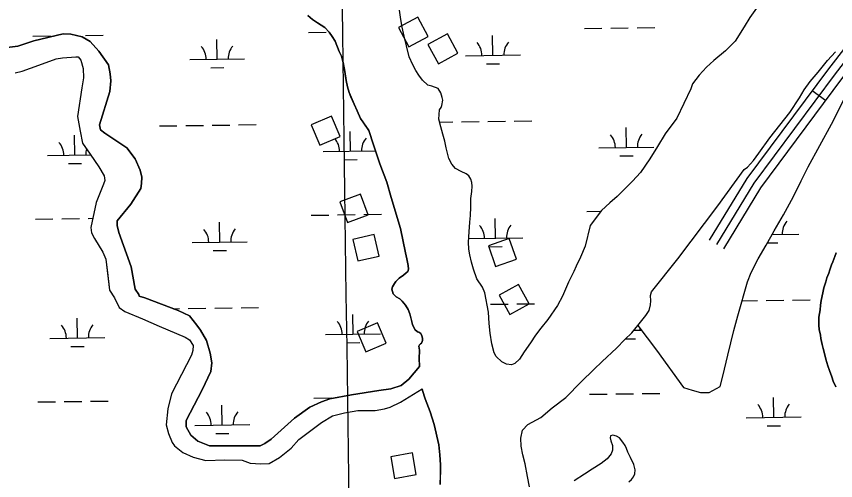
# Model space of a CAD drawing. Extents: x 3767014 to 3805179, y 361544 to 387384.
# Drawn here: x 3778542 to 3780033, y 371186 to 372031 of the extents above; entities that cross this region are included whole.
import ezdxf

# ---------------------------------------------------------------- set-up
doc = ezdxf.new("R2010")
doc.units = 0
for name, color, linetype in [('V-BLDG-OTLN', 7, 'Continuous'), ('V-GRID-MAJR', 7, 'Continuous'), ('V-ROAD-CNTR', 7, 'Continuous'), ('V-TOPO-SHOR', 7, 'Continuous'), ('V-WETL-SWMP', 7, 'Continuous')]:
    doc.layers.add(name, color=color, linetype=linetype)

msp = doc.modelspace()

# ---------------------------------------------------------------- linework, layer by layer
at = {"layer": 'V-BLDG-OTLN'}
for points in [[(3779237.984, 372010.323), (3779256.91, 371975.083), (3779292.149, 371994.009), (3779273.224, 372029.248)], [(3779291.525, 371979.832), (3779310.451, 371944.592), (3779345.69, 371963.518), (3779326.765, 371998.757)], [(3779131.433, 371812.319), (3779115.809, 371849.141), (3779078.987, 371833.517), (3779094.611, 371796.695)], [(3779182.544, 371669.621), (3779168.636, 371707.125), (3779131.132, 371693.217), (3779145.04, 371655.713)], [(3779202.721, 371594.844), (3779193.741, 371633.824), (3779154.762, 371624.844), (3779163.742, 371585.865)], [(3779401.56, 371613.725), (3779414.646, 371575.927), (3779452.445, 371589.013), (3779439.359, 371626.812)], [(3779421.295, 371523.957), (3779440.427, 371488.829), (3779475.555, 371507.96), (3779456.424, 371543.088)], [(3779215.318, 371436.348), (3779199.858, 371473.24), (3779162.966, 371457.78), (3779178.426, 371420.888)], [(3779270.187, 371197.561), (3779263.081, 371236.925), (3779223.718, 371229.819), (3779230.823, 371190.455)]]:
    msp.add_lwpolyline(points, close=True, dxfattribs=at)
at = {"layer": 'V-GRID-MAJR'}
msp.add_spline([(3779203.688, 367075.819), (3779120.863, 373133.445), (3779038.002, 379193.674), (3778955.14, 385253.903), (3778955.104, 385256.504)], degree=3, dxfattribs=at)
at = {"layer": 'V-ROAD-CNTR'}
msp.add_line((3780014.87, 371877.506), (3779990.803, 371895.416), dxfattribs=at)
for points in [[(3782996.008, 375549.581), (3782070.95, 374419.915), (3781259.697, 373438.426), (3780556.215, 372603.406), (3780262.248, 372247.669), (3780020.473, 371935.287), (3779872.046, 371735.835), (3779803.549, 371623.461)], [(3783007.613, 375540.078), (3782082.534, 374410.385), (3781271.214, 373428.815), (3780567.732, 372593.796), (3780273.963, 372238.299), (3780032.422, 371926.218), (3779884.493, 371727.436), (3779816.357, 371615.654)], [(3783019.218, 375530.575), (3782094.118, 374400.855), (3781282.731, 373419.204), (3780579.249, 372584.186), (3780285.678, 372228.93), (3780044.371, 371917.149), (3779896.94, 371719.037), (3779829.165, 371607.847)]]:
    msp.add_lwpolyline(points, dxfattribs=at)
at = {"layer": 'V-TOPO-SHOR'}
for points in [[(3779401.773, 371492.734), (3779395.196, 371527.923), (3779390.855, 371538.539), (3779380.254, 371553.457), (3779374.497, 371570.955), (3779370.688, 371583.788), (3779367.524, 371596.922), (3779366.045, 371607.465), (3779365.418, 371620.216), (3779366.211, 371638.66), (3779367.938, 371656.285), (3779369.052, 371668.671), (3779369.281, 371683.788), (3779369.521, 371699.221), (3779371.286, 371712.228), (3779371.859, 371722.083), (3779371.395, 371728.78), (3779369.633, 371734.555), (3779365.654, 371740.708), (3779361.13, 371744.326), (3779351.846, 371748.543), (3779341.809, 371754.374), (3779334.68, 371761.88), (3779329.538, 371772.357), (3779324.776, 371791.422), (3779322.064, 371803.589), (3779318.728, 371816.25), (3779315.099, 371829.876), (3779311.165, 371843.984), (3779312.39, 371860.665), (3779315.691, 371865.197), (3779316.893, 371868.669), (3779318.413, 371878.18), (3779317.585, 371883.136), (3779315.097, 371891.635), (3779310.045, 371899.407), (3779298.535, 371903.681), (3779291.424, 371905.774), (3779281.788, 371914.777), (3779274.696, 371923.715), (3779269.509, 371932.443), (3779264.202, 371942.767), (3779257.405, 371956.952), (3779252.199, 371977.301), (3779248.345, 371994.59), (3779244.48, 372011.404), (3779242.119, 372024.837), (3779239.532, 372041.776)], [(3779892.686, 372049.8), (3779877.498, 372028.702), (3779867.039, 372011.941), (3779850.612, 371985.939), (3779832.956, 371967.927), (3779811.979, 371950.64), (3779798.126, 371938.102), (3779785.34, 371923.789), (3779773.165, 371908.343), (3779769.905, 371899.194), (3779744.489, 371845.567), (3779723.374, 371816.824), (3779709.415, 371793.941), (3779695.149, 371771.546), (3779678.586, 371746.504), (3779663.706, 371731.127), (3779649.98, 371717.315), (3779635.613, 371703.358), (3779622.584, 371691.914), (3779607.41, 371677.5), (3779586.5, 371650.501), (3779577.409, 371612.691), (3779569.098, 371592.848), (3779561.514, 371576.491), (3779557.13, 371566.894), (3779547.236, 371547.409), (3779536.234, 371521.905), (3779527.047, 371505.11), (3779509.671, 371479.45), (3779497.007, 371463.542), (3779487.125, 371450.744), (3779477.858, 371436.975), (3779466.77, 371420.546), (3779457.986, 371407.082), (3779449.833, 371399.492), (3779443.724, 371397.102), (3779434.358, 371398.139), (3779425.88, 371402.655), (3779415.777, 371412.147), (3779411.816, 371419.094), (3779407.611, 371435.119), (3779404.775, 371454.772), (3779403.161, 371472.481), (3779401.773, 371492.734)], [(3779145.109, 371902.838), (3779142.465, 371913.921), (3779141.355, 371921.558), (3779139.995, 371930.539), (3779137.261, 371946.751), (3779134.377, 371958.445), (3779130.167, 371966.735), (3779122.659, 371985.519), (3779117.06, 371994.324), (3779111.596, 372002.2), (3779104.008, 372010.45), (3779090.472, 372018.916), (3779081.177, 372025.044), (3779072.921, 372032.134)], [(3778525.476, 371973.838), (3778545.143, 371976.789), (3778574.202, 371986.412), (3778627.536, 371998.87), (3778641.358, 371998.514), (3778661.969, 371993.374), (3778676.733, 371984.928), (3778692.415, 371967.237), (3778710.218, 371942.577), (3778713.26, 371926.365), (3778714.085, 371913.665), (3778712.428, 371894.117), (3778693.582, 371833.521), (3778695.649, 371824.248), (3778703.562, 371818.282), (3778743.22, 371791.908), (3778758.84, 371771.913), (3778767.521, 371750.946), (3778770.651, 371738.189), (3778770.354, 371726.673), (3778768.965, 371717.487), (3778750.949, 371689.139), (3778725.961, 371658.667), (3778725.754, 371650.604), (3778728.884, 371637.847), (3778751.469, 371575.033), (3778758.494, 371534.515), (3778765.166, 371525.125), (3778766.229, 371521.639), (3778776.537, 371519.069), (3778837.014, 371495.615), (3778857.506, 371485.869), (3778870.912, 371469.391), (3778877.585, 371459.999), (3778888.628, 371441.276), (3778894.946, 371418.064), (3778897.956, 371400.699), (3778896.39, 371384.606), (3778880.559, 371351.592), (3778851.465, 371295.868), (3778851.17, 371284.352), (3778859.997, 371269.141), (3778872.399, 371258.451), (3778894.073, 371249.827), (3778986.268, 371249.759), (3778994.45, 371254.158), (3779006.175, 371261.924), (3779048.642, 371300.015), (3779076.816, 371320.034), (3779097.815, 371329.867), (3779112.935, 371335.238), (3779152.3, 371342.294), (3779202.06, 371350.234), (3779224.033, 371353.126), (3779242.637, 371359.561), (3779256.754, 371370.722), (3779276.226, 371394.241)], [(3779818.868, 371686.387), (3779867.041, 371752.16), (3779872.886, 371756.627), (3779884.017, 371768.597), (3779893.747, 371781.717), (3779913.414, 371809.862), (3779949.772, 371855.725), (3779967.502, 371882.808), (3779976.153, 371897.39), (3779987.042, 371912.232), (3780001.335, 371929.531), (3780018.581, 371950.259), (3780033.478, 371966.27)], [(3778540.199, 371927.864), (3778552.956, 371930.993), (3778583.197, 371941.741), (3778614.62, 371953.61), (3778626.197, 371955.617), (3778650.441, 371957.298), (3778655.047, 371957.179), (3778659.506, 371951.301), (3778663.729, 371936.212), (3778664.435, 371918.906), (3778661.658, 371900.538), (3778653.415, 371848.889), (3778658.492, 371822.253), (3778662.535, 371800.251), (3778677.004, 371780.287), (3778692.534, 371756.838), (3778702.485, 371740.448), (3778703.429, 371732.356), (3778700.947, 371725.505), (3778687.42, 371692.432), (3778678.171, 371646.571), (3778679.087, 371637.329), (3778684.577, 371626.814), (3778700.081, 371602.214), (3778705.512, 371589.397), (3778708.344, 371565.122), (3778712.123, 371532.758), (3778720.98, 371518.698), (3778729.75, 371501.188), (3778739.937, 371494.01), (3778771.859, 371480.511), (3778802.628, 371467.042), (3778849.374, 371447.399), (3778857.318, 371442.586), (3778863.962, 371432.043), (3778863.724, 371422.829), (3778861.213, 371414.828), (3778824.824, 371344.309), (3778818.355, 371316.819), (3778815.311, 371288.083), (3778819.502, 371271.843), (3778825.998, 371255.541), (3778830.456, 371249.665), (3778845.132, 371237.762), (3778864.504, 371229.195), (3778887.389, 371222.844), (3778922, 371224.259), (3778953.097, 371223.459), (3778967.949, 371218.468), (3778987.499, 371216.811), (3779002.501, 371217.579), (3779021.223, 371228.62), (3779042.4, 371245.362), (3779056.633, 371261.132), (3779097.774, 371292.341), (3779117.678, 371304.506), (3779139.708, 371309.702), (3779164.012, 371313.685), (3779195.14, 371314.038), (3779212.503, 371317.048), (3779222.958, 371320.237), (3779241.621, 371328.976), (3779280.728, 371353.437)], [(3779276.226, 371394.241), (3779276.07, 371396.435), (3779275.255, 371408.076), (3779276.136, 371423.653), (3779274.883, 371430.688), (3779276.062, 371433.205), (3779278.02, 371435.064), (3779279.97, 371436.606), (3779280.631, 371437.544), (3779281.524, 371441.341), (3779281.627, 371445.318), (3779280.306, 371449.65), (3779278.344, 371453.838), (3779275.065, 371456.31), (3779272.222, 371457.181), (3779267.71, 371461.274), (3779263.653, 371470.611), (3779260.737, 371481.034), (3779258.251, 371489.535), (3779255.746, 371497.397), (3779250.552, 371505.808), (3779244.365, 371512.812), (3779240.013, 371516.904), (3779233.906, 371520.881), (3779228.162, 371526.442), (3779225.661, 371534.466), (3779226.89, 371538.89), (3779230.539, 371544.685), (3779233.183, 371548.437), (3779239.397, 371554.805), (3779246.702, 371560.346), (3779252.049, 371564.031), (3779255.146, 371566.814), (3779256.375, 371571.242), (3779255.424, 371577.632), (3779253.03, 371589.791), (3779250.442, 371600.522), (3779241.721, 371645.158), (3779224.551, 371701.63), (3779216.51, 371729.374), (3779203.995, 371762.648), (3779192.141, 371796.858), (3779183.904, 371823.174), (3779173.781, 371838.08), (3779168.872, 371845.209), (3779162.54, 371858.902), (3779157.118, 371870.981), (3779151.423, 371884.657), (3779148.124, 371892.54), (3779145.109, 371902.838)], [(3779673.667, 371468.705), (3779688.132, 371486.479), (3779693.783, 371495.726), (3779696.748, 371505.837), (3779696.941, 371513.312), (3779696.404, 371523.355), (3779698.321, 371529.831), (3779746.351, 371590.038), (3779818.868, 371686.387)], [(3780033.875, 371356.89), (3780029.202, 371367.521), (3780026.302, 371375.017), (3780021.962, 371386.57), (3780019.087, 371394.993), (3780015.697, 371407.447), (3780013.731, 371415.227), (3780010.938, 371426.739), (3780008.964, 371434.21), (3780006.455, 371444.788), (3780005.687, 371450.991), (3780003.477, 371461.252), (3780002.748, 371469.002), (3780002.938, 371476.415), (3780003.131, 371483.831), (3780005.017, 371497.08), (3780005.849, 371505.407), (3780006.991, 371513.726), (3780009.83, 371527.875), (3780011.913, 371536.788), (3780015.292, 371547.895), (3780017.637, 371554.946), (3780020.951, 371563.578), (3780022.652, 371569.595), (3780025.974, 371578.6), (3780028.602, 371584.531), (3780032.251, 371594.208), (3780034.279, 371600.897)], [(3779476.056, 371175.173), (3779472.558, 371193.886), (3779468.529, 371216.751), (3779464.021, 371233.262), (3779460.929, 371249.259), (3779460.671, 371263.911), (3779463.583, 371278.163), (3779473.555, 371288.253), (3779496.976, 371301.498), (3779517.632, 371318.635), (3779542.155, 371337.583), (3779570.419, 371365.827), (3779593.138, 371388.802), (3779608.311, 371403.214), (3779634.874, 371427.204), (3779650.09, 371443.207), (3779662.661, 371455.458), (3779673.667, 371468.705)], [(3779313.944, 371179.486), (3779314.04, 371195.624), (3779314.061, 371214.916), (3779313.354, 371233.273), (3779310.993, 371251.606), (3779303.055, 371288.294), (3779295.217, 371311.578), (3779286.12, 371335.37), (3779281.414, 371350.453), (3779280.728, 371353.437)], [(3779656.794, 371184.051), (3779661.998, 371188.374), (3779665.473, 371193.537), (3779667.994, 371198.727), (3779668.504, 371206.194), (3779666.046, 371215.807), (3779660.163, 371228.376), (3779655.004, 371238.219), (3779652.784, 371244.801), (3779650.22, 371250.279), (3779646.076, 371256.276), (3779640.082, 371264.548), (3779634.427, 371267.558), (3779627.939, 371269), (3779623.929, 371267.829), (3779623.194, 371264.027), (3779624.017, 371258.914), (3779627.143, 371250.396), (3779627.247, 371242.116), (3779625.154, 371235.007), (3779617.767, 371226.283), (3779606.88, 371217.648), (3779590.531, 371207.087), (3779576.295, 371198.219), (3779557.515, 371185.97)]]:
    msp.add_lwpolyline(points, dxfattribs=at)
at = {"layer": 'V-WETL-SWMP'}
for p, q in [((3778652.157, 371995.822), (3778652.423, 371995.825)), ((3778668.422, 371996.048), (3778700.419, 371996.492)), ((3779074.29, 372001.686), (3779106.287, 372002.13)), ((3779409.747, 371959.911), (3779409.247, 371995.907)), ((3779576.15, 372008.657), (3779608.147, 372009.101)), ((3779624.145, 372009.324), (3779656.142, 372009.768)), ((3779672.141, 372009.99), (3779704.138, 372010.435)), ((3778572.431, 371994.714), (3778604.428, 371995.159)), ((3778907.888, 371952.939), (3778907.387, 371988.936)), ((3778857.892, 371952.245), (3778957.883, 371953.634)), ((3779359.752, 371959.216), (3779459.742, 371960.605)), ((3778896.103, 371937.343), (3778920.101, 371937.677)), ((3779397.963, 371944.315), (3779421.96, 371944.648)), ((3778802.722, 371831.396), (3778834.718, 371831.841)), ((3778850.717, 371832.063), (3778882.714, 371832.507)), ((3778898.712, 371832.729), (3778930.709, 371833.174)), ((3778946.708, 371833.396), (3778978.705, 371833.841)), ((3779312.7, 371838.48), (3779336.578, 371838.812)), ((3779352.577, 371839.034), (3779384.573, 371839.479)), ((3779400.572, 371839.701), (3779432.569, 371840.145)), ((3779448.567, 371840.368), (3779480.564, 371840.812)), ((3779150.709, 371785.483), (3779150.209, 371821.48)), ((3779652.568, 371792.455), (3779652.068, 371828.451)), ((3778648.849, 371778.512), (3778648.349, 371814.508)), ((3779602.573, 371791.76), (3779702.564, 371793.149)), ((3778598.854, 371777.817), (3778677.911, 371778.915)), ((3779100.714, 371784.789), (3779195.865, 371786.11)), ((3779640.784, 371776.858), (3779664.782, 371777.192)), ((3778637.065, 371762.915), (3778661.062, 371763.249)), ((3779138.924, 371769.887), (3779162.922, 371770.22)), ((3779078.911, 371669.043), (3779110.908, 371669.487)), ((3779126.907, 371669.709), (3779158.904, 371670.154)), ((3779174.902, 371670.376), (3779206.899, 371670.821)), ((3779580.771, 371676.014), (3779606.536, 371676.372)), ((3778577.052, 371662.071), (3778609.049, 371662.516)), ((3778625.047, 371662.738), (3778657.044, 371663.182)), ((3778673.042, 371663.405), (3778681.59, 371663.523)), ((3778912.508, 371620.297), (3778912.008, 371656.293)), ((3779414.368, 371627.268), (3779413.868, 371663.265)), ((3779365.692, 371626.592), (3779464.363, 371627.963)), ((3779917.967, 371634.264), (3779966.223, 371634.934)), ((3778862.513, 371619.602), (3778962.503, 371620.991)), ((3779402.583, 371611.672), (3779426.581, 371612.005)), ((3779909.287, 371618.711), (3779928.441, 371618.977)), ((3778900.724, 371604.7), (3778924.721, 371605.034)), ((3779405.193, 371507.058), (3779437.19, 371507.502)), ((3779453.188, 371507.725), (3779485.185, 371508.169)), ((3779863.293, 371513.422), (3779891.054, 371513.807)), ((3779907.052, 371514.029), (3779939.049, 371514.474)), ((3779955.048, 371514.696), (3779987.045, 371515.141)), ((3778828.177, 371499.043), (3778839.339, 371499.198)), ((3778855.338, 371499.42), (3778887.335, 371499.864)), ((3778903.333, 371500.087), (3778935.33, 371500.531)), ((3778951.329, 371500.753), (3778983.325, 371501.198)), ((3779155.33, 371452.84), (3779154.83, 371488.837)), ((3778653.47, 371445.869), (3778652.97, 371481.865)), ((3779666.385, 371459.939), (3779680.053, 371460.129)), ((3778603.475, 371445.174), (3778703.465, 371446.563)), ((3779105.335, 371452.146), (3779205.325, 371453.535)), ((3779651.208, 371444.296), (3779669.402, 371444.549)), ((3778641.686, 371430.273), (3778665.683, 371430.606)), ((3779143.545, 371437.244), (3779167.543, 371437.577)), ((3779585.392, 371343.371), (3779617.389, 371343.816)), ((3779633.387, 371344.038), (3779665.384, 371344.482)), ((3779681.382, 371344.705), (3779713.379, 371345.149)), ((3778581.673, 371329.428), (3778613.669, 371329.873)), ((3778629.668, 371330.095), (3778661.665, 371330.539)), ((3778677.663, 371330.762), (3778709.66, 371331.206)), ((3779083.532, 371336.4), (3779115.529, 371336.844)), ((3779920.848, 371301.597), (3779920.348, 371337.593)), ((3778917.129, 371287.654), (3778916.629, 371323.65)), ((3779870.853, 371300.902), (3779970.843, 371302.291)), ((3778867.134, 371286.959), (3778967.124, 371288.348)), ((3779909.064, 371286), (3779933.061, 371286.334)), ((3778905.345, 371272.057), (3778929.342, 371272.391))]:
    msp.add_line(p, q, dxfattribs=at)
for points in [[(3779577.409, 371612.692), (3779569.098, 371592.849), (3779561.514, 371576.49), (3779557.129, 371566.893), (3779547.236, 371547.409), (3779536.233, 371521.905), (3779527.046, 371505.11), (3779509.672, 371479.451), (3779497.006, 371463.541), (3779487.126, 371450.743), (3779477.858, 371436.974), (3779466.77, 371420.545), (3779457.987, 371407.082), (3779449.833, 371399.492), (3779443.723, 371397.102), (3779434.358, 371398.139), (3779425.879, 371402.655), (3779415.776, 371412.147), (3779411.816, 371419.094), (3779407.612, 371435.12), (3779404.775, 371454.772), (3779403.162, 371472.482), (3779401.773, 371492.734), (3779395.197, 371527.922), (3779390.854, 371538.539), (3779380.254, 371553.457), (3779374.497, 371570.955), (3779370.688, 371583.787), (3779367.524, 371596.921), (3779366.045, 371607.465), (3779365.418, 371620.216), (3779366.211, 371638.66), (3779367.937, 371656.284), (3779369.052, 371668.672), (3779369.282, 371683.788), (3779369.52, 371699.222), (3779371.287, 371712.229), (3779371.859, 371722.083), (3779371.395, 371728.781), (3779369.633, 371734.556), (3779365.653, 371740.708), (3779361.13, 371744.326), (3779351.847, 371748.544), (3779341.809, 371754.374), (3779334.68, 371761.879), (3779329.538, 371772.358), (3779324.775, 371791.423), (3779322.064, 371803.59), (3779318.729, 371816.251), (3779315.1, 371829.875), (3779311.165, 371843.984), (3779312.39, 371860.666), (3779315.69, 371865.197), (3779316.894, 371868.668), (3779318.412, 371878.18), (3779317.585, 371883.135), (3779315.097, 371891.636), (3779310.044, 371899.407), (3779298.534, 371903.682), (3779291.425, 371905.775), (3779281.788, 371914.778), (3779274.696, 371923.715), (3779269.508, 371932.444), (3779264.203, 371942.768), (3779257.404, 371956.951), (3779252.198, 371977.301), (3779248.345, 371994.591), (3779244.48, 372011.404), (3779242.119, 372024.836), (3779239.531, 372041.775)], [(3779892.686, 372049.801), (3779877.499, 372028.702), (3779867.039, 372011.94), (3779850.612, 371985.939), (3779832.957, 371967.928), (3779811.978, 371950.64), (3779798.126, 371938.103), (3779785.341, 371923.788), (3779773.165, 371908.342), (3779769.905, 371899.194), (3779744.489, 371845.568), (3779723.375, 371816.823), (3779709.415, 371793.942), (3779695.149, 371771.546), (3779678.587, 371746.504), (3779663.706, 371731.128), (3779649.98, 371717.315), (3779635.613, 371703.358), (3779622.584, 371691.914), (3779607.41, 371677.501), (3779586.5, 371650.501), (3779577.409, 371612.692)], [(3779072.922, 372032.133), (3779081.176, 372025.044), (3779090.473, 372018.916), (3779104.008, 372010.449), (3779111.596, 372002.2), (3779117.06, 371994.323), (3779122.659, 371985.52), (3779130.167, 371966.735), (3779134.378, 371958.444), (3779137.261, 371946.75), (3779139.996, 371930.539), (3779142.465, 371913.921), (3779145.109, 371902.838), (3779148.123, 371892.541), (3779157.119, 371870.98), (3779162.539, 371858.902), (3779168.872, 371845.209), (3779183.904, 371823.174), (3779192.141, 371796.857), (3779203.995, 371762.647), (3779216.51, 371729.375), (3779224.551, 371701.63), (3779241.721, 371645.158), (3779250.442, 371600.523), (3779253.031, 371589.791), (3779255.424, 371577.632), (3779256.374, 371571.241), (3779255.146, 371566.815), (3779252.05, 371564.03), (3779246.702, 371560.347), (3779239.396, 371554.805), (3779233.184, 371548.438), (3779230.54, 371544.686), (3779226.889, 371538.89), (3779225.661, 371534.465), (3779228.161, 371526.442), (3779233.907, 371520.882), (3779240.013, 371516.905), (3779244.365, 371512.813), (3779250.552, 371505.809), (3779255.747, 371497.398), (3779258.251, 371489.534), (3779263.654, 371470.612), (3779267.711, 371461.275), (3779272.222, 371457.18), (3779275.065, 371456.311), (3779278.344, 371453.839), (3779280.305, 371449.65), (3779281.627, 371445.318), (3779281.524, 371441.341), (3779280.631, 371437.544), (3779279.97, 371436.606), (3779278.02, 371435.064), (3779276.062, 371433.204), (3779274.883, 371430.688), (3779276.135, 371423.652), (3779275.256, 371408.075), (3779276.226, 371394.242), (3779256.753, 371370.722), (3779242.637, 371359.561), (3779224.032, 371353.125), (3779202.06, 371350.233), (3779152.3, 371342.293), (3779112.935, 371335.239), (3779097.815, 371329.866), (3779076.817, 371320.034), (3779048.643, 371300.015), (3779006.174, 371261.924), (3778994.45, 371254.158), (3778986.269, 371249.759), (3778894.074, 371249.826), (3778872.399, 371258.451), (3778859.997, 371269.142), (3778851.169, 371284.351), (3778851.465, 371295.868), (3778880.558, 371351.591), (3778896.39, 371384.605), (3778897.956, 371400.699), (3778894.946, 371418.063), (3778888.628, 371441.275), (3778877.585, 371459.999), (3778870.912, 371469.39), (3778857.507, 371485.869), (3778837.013, 371495.616), (3778776.536, 371519.069), (3778766.23, 371521.639), (3778765.167, 371525.124), (3778758.494, 371534.516), (3778751.47, 371575.032), (3778728.884, 371637.847), (3778725.755, 371650.604), (3778725.962, 371658.666), (3778750.948, 371689.14), (3778768.965, 371717.488), (3778770.353, 371726.672), (3778770.65, 371738.189), (3778767.521, 371750.946), (3778758.84, 371771.914), (3778743.22, 371791.908), (3778703.563, 371818.282), (3778695.649, 371824.248)], [(3778695.649, 371824.248), (3778693.583, 371833.521), (3778712.429, 371894.117), (3778714.084, 371913.666), (3778713.259, 371926.364), (3778710.218, 371942.577), (3778692.414, 371967.237), (3778676.734, 371984.927), (3778661.97, 371993.374), (3778641.358, 371998.515), (3778627.537, 371998.87), (3778574.203, 371986.413), (3778545.144, 371976.789), (3778525.476, 371973.837)], [(3778540.2, 371927.865), (3778552.957, 371930.994), (3778583.198, 371941.741), (3778614.62, 371953.609), (3778626.196, 371955.617), (3778650.441, 371957.298), (3778655.048, 371957.179), (3778659.506, 371951.302), (3778663.728, 371936.211), (3778664.435, 371918.906), (3778661.658, 371900.538), (3778653.414, 371848.89), (3778658.491, 371822.252), (3778662.534, 371800.252), (3778677.003, 371780.287), (3778692.534, 371756.838), (3778702.484, 371740.448), (3778703.429, 371732.356), (3778700.947, 371725.506), (3778687.419, 371692.432), (3778678.172, 371646.572), (3778679.087, 371637.328), (3778684.578, 371626.815), (3778700.08, 371602.214), (3778705.512, 371589.397), (3778712.122, 371532.757), (3778720.98, 371518.699), (3778729.749, 371501.187), (3778739.937, 371494.01), (3778771.858, 371480.511), (3778802.628, 371467.042), (3778849.374, 371447.4), (3778857.317, 371442.586), (3778863.961, 371432.043), (3778863.724, 371422.829), (3778861.213, 371414.827), (3778824.825, 371344.31), (3778818.355, 371316.818), (3778815.311, 371288.084), (3778819.502, 371271.842), (3778825.998, 371255.541), (3778830.456, 371249.664), (3778845.132, 371237.761), (3778864.504, 371229.196), (3778887.389, 371222.844), (3778922, 371224.259), (3778953.096, 371223.459), (3778967.949, 371218.467), (3778987.498, 371216.811), (3779002.5, 371217.578), (3779021.224, 371228.62), (3779042.399, 371245.362)], [(3779476.056, 371175.172), (3779472.558, 371193.886), (3779468.53, 371216.752), (3779464.021, 371233.263), (3779460.93, 371249.26), (3779460.67, 371263.911), (3779463.584, 371278.163), (3779473.554, 371288.253), (3779496.975, 371301.498), (3779517.632, 371318.636), (3779542.155, 371337.584), (3779570.42, 371365.827), (3779593.137, 371388.801), (3779608.311, 371403.214), (3779634.874, 371427.203), (3779650.09, 371443.207), (3779662.662, 371455.458), (3779673.668, 371468.705), (3779707.331, 371423.493), (3779756.602, 371355.507), (3779772.19, 371351.181), (3779787.777, 371346.855), (3779803.465, 371346.451), (3779823.378, 371357.713), (3779828.075, 371376.687), (3779837.301, 371414.522), (3779848.401, 371459.622), (3779855.463, 371486.26), (3779873.173, 371547.694), (3779879.989, 371564.773), (3779892.452, 371589.959), (3779907.16, 371614.899), (3779921.709, 371640.969), (3779938.762, 371669.6), (3779956.686, 371702.897), (3779970.558, 371731.797), (3779983.401, 371757.16), (3780025.717, 371834.653), (3780056.527, 371895)], [(3780034.279, 371600.896), (3780032.251, 371594.208), (3780028.601, 371584.531), (3780025.975, 371578.6), (3780022.652, 371569.595), (3780020.951, 371563.579), (3780017.637, 371554.945), (3780015.291, 371547.894), (3780011.913, 371536.788), (3780009.829, 371527.875), (3780006.991, 371513.725), (3780005.849, 371505.406), (3780005.017, 371497.079), (3780003.13, 371483.832), (3780002.939, 371476.416), (3780002.748, 371469.001), (3780003.476, 371461.252), (3780005.686, 371450.992), (3780006.454, 371444.788), (3780008.964, 371434.211), (3780010.937, 371426.739), (3780013.732, 371415.227), (3780015.697, 371407.447), (3780019.086, 371394.992), (3780021.962, 371386.569), (3780026.302, 371375.017), (3780029.201, 371367.522), (3780033.875, 371356.889)], [(3779042.399, 371245.362), (3779056.634, 371261.131), (3779097.773, 371292.341), (3779117.678, 371304.506), (3779139.709, 371309.701), (3779164.013, 371313.686), (3779195.139, 371314.037), (3779212.503, 371317.048), (3779222.957, 371320.236), (3779241.621, 371328.976), (3779280.727, 371353.438), (3779281.414, 371350.453), (3779286.12, 371335.37), (3779295.217, 371311.577), (3779303.055, 371288.295), (3779310.993, 371251.607), (3779313.354, 371233.272), (3779314.06, 371214.917), (3779313.944, 371179.487)], [(3779656.793, 371184.051), (3779661.997, 371188.374), (3779665.473, 371193.538), (3779667.994, 371198.726), (3779668.505, 371206.194), (3779666.046, 371215.808), (3779660.162, 371228.375), (3779655.003, 371238.218), (3779652.784, 371244.801), (3779650.219, 371250.279), (3779646.076, 371256.276), (3779640.081, 371264.548), (3779634.428, 371267.559), (3779627.939, 371268.999), (3779623.929, 371267.829), (3779623.194, 371264.027), (3779624.018, 371258.913), (3779627.142, 371250.396), (3779627.247, 371242.116), (3779625.154, 371235.007), (3779617.766, 371226.283), (3779606.879, 371217.649), (3779590.53, 371207.086), (3779576.295, 371198.22), (3779557.515, 371185.969)]]:
    msp.add_lwpolyline(points, dxfattribs=at)
for centre, start, end in [((3779354.503, 371959.618), 0.024037, 41.567696), ((3779464.978, 371961.153), 140.024034, 181.567693), ((3778852.643, 371952.647), 0.024037, 41.567696), ((3778963.119, 371954.182), 140.024034, 181.567693), ((3779095.465, 371785.191), 0.024037, 41.567696), ((3779205.94, 371786.725), 140.024034, 181.567693), ((3779597.324, 371792.162), 0.024037, 41.567696), ((3779707.799, 371793.697), 140.024034, 181.567693), ((3778593.605, 371778.219), 0.024037, 41.567696), ((3778704.08, 371779.754), 163.750821, 181.567693), ((3779971.458, 371635.482), 140.024034, 181.567693), ((3778857.264, 371620.004), 0.024037, 41.567696), ((3778967.739, 371621.539), 140.024034, 181.567693), ((3779359.124, 371626.975), 0.024037, 41.567696), ((3779469.599, 371628.51), 140.024034, 181.567693), ((3779100.085, 371452.548), 0.024037, 41.567696), ((3779210.561, 371454.082), 140.024034, 181.567693), ((3778598.226, 371445.576), 0.024037, 41.567696), ((3778708.701, 371447.111), 140.024034, 181.567693), ((3779712.42, 371461.054), 175.454096, 181.567693), ((3779976.079, 371302.839), 140.024034, 181.567693), ((3778861.885, 371287.361), 0.024037, 41.567696), ((3778972.36, 371288.896), 140.024034, 181.567693), ((3779865.604, 371301.304), 0.024037, 41.567696)]:
    msp.add_arc(centre, 35.246, start, end, dxfattribs=at)

doc.saveas('drawing.dxf')
